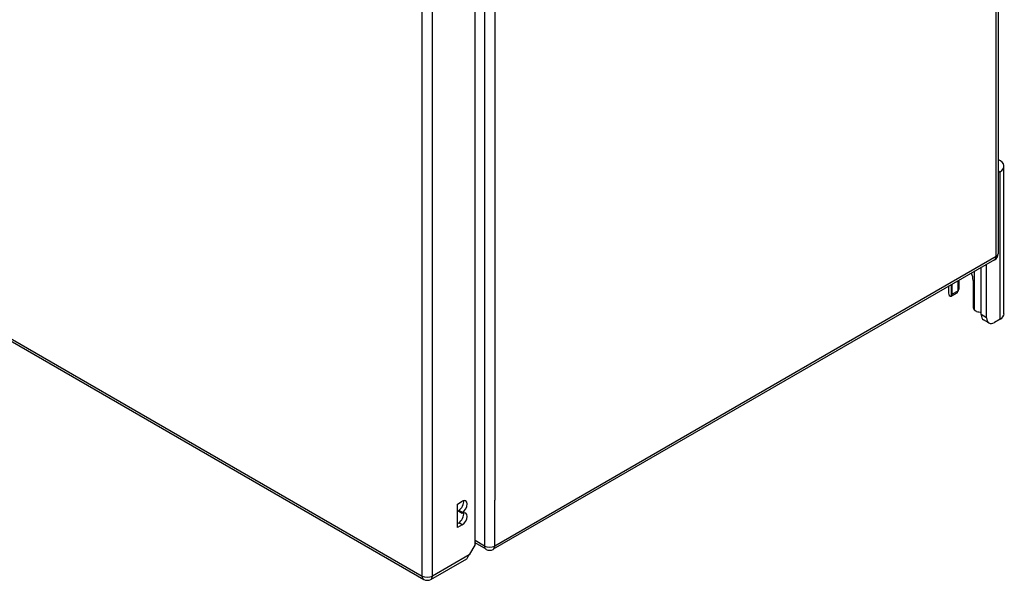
# Model space of a CAD drawing. Header units: inches. Extents: x 25 to 686, y 75 to 315.
# Tile 260 of 294: x 672 to 686, y 231 to 239. Entities that reach past the tile are written whole.
import ezdxf

# ---------------------------------------------------------------- set-up
doc = ezdxf.new("R2010")
doc.units = ezdxf.units.IN
doc.header["$MEASUREMENT"] = 0
doc.layers.add('Visible Edges(ANSI)', color=7, linetype='Continuous', lineweight=25)
doc.layers.add('Visible Tangent Edges(ANSI)', color=7, linetype='Continuous', lineweight=25)

msp = doc.modelspace()

# ---------------------------------------------------------------- linework, layer by layer
at = {"layer": 'Visible Edges(ANSI)'}
for p, q in [((685.685, 260.205), (685.685, 235.872)), ((631.354, 258.152), (677.744, 231.369)), ((678.454, 231.851), (678.454, 256.022)), ((685.712, 237.008), (685.685, 236.992)), ((685.766, 235.043), (685.766, 237.084)), ((685.635, 235.786), (678.704, 231.785)), ((685.452, 235.03), (685.452, 235.68)), ((685.526, 234.987), (685.526, 235.723)), ((685.148, 235.4), (685.148, 235.505)), ((684.999, 235.419), (684.999, 235.325)), ((685.052, 235.312), (685.052, 235.45)), ((685.126, 235.492), (685.126, 235.355)), ((685.339, 235.504), (685.339, 235.147)), ((685.113, 235.327), (685.039, 235.284)), ((685.712, 234.967), (685.636, 234.923)), ((685.558, 234.915), (685.484, 234.958)), ((678.21, 232.411), (678.277, 232.45)), ((678.21, 232.085), (678.21, 232.411)), ((678.229, 232.307), (678.229, 232.323)), ((678.277, 232.295), (678.229, 232.323)), ((678.277, 232.279), (678.229, 232.307)), ((678.277, 232.295), (678.277, 232.279)), ((678.21, 232.14), (678.229, 232.151)), ((678.277, 232.124), (678.21, 232.085)), ((678.454, 231.851), (678.371, 231.708)), ((678.605, 231.785), (678.454, 231.872)), ((677.843, 231.369), (678.339, 231.655))]:
    msp.add_line(p, q, dxfattribs=at)
at = {"layer": 'Visible Edges(ANSI)', "flags": 128}
for points in [[(685.039, 235.284), (685.038, 235.283), (685.037, 235.283), (685.036, 235.283), (685.035, 235.282), (685.034, 235.282), (685.033, 235.282), (685.031, 235.282), (685.03, 235.281), (685.029, 235.281), (685.028, 235.281), (685.027, 235.282), (685.026, 235.282), (685.024, 235.282), (685.023, 235.283), (685.022, 235.283), (685.021, 235.284), (685.02, 235.284), (685.019, 235.285), (685.018, 235.286), (685.017, 235.286), (685.016, 235.287), (685.015, 235.288), (685.014, 235.289), (685.013, 235.29)], [(685.134, 235.36), (685.134, 235.359), (685.134, 235.359), (685.133, 235.359), (685.133, 235.358), (685.133, 235.358), (685.132, 235.357), (685.132, 235.357), (685.132, 235.356), (685.131, 235.356), (685.131, 235.356), (685.131, 235.355), (685.13, 235.355), (685.13, 235.354), (685.13, 235.354), (685.129, 235.353), (685.129, 235.353), (685.128, 235.353), (685.128, 235.352), (685.128, 235.352), (685.127, 235.351), (685.127, 235.351), (685.127, 235.351), (685.126, 235.35), (685.126, 235.35)], [(685.388, 235.074), (685.386, 235.074), (685.384, 235.075), (685.383, 235.075), (685.381, 235.076), (685.379, 235.077), (685.377, 235.078), (685.376, 235.079), (685.374, 235.08), (685.372, 235.081), (685.37, 235.082), (685.369, 235.083), (685.367, 235.085), (685.366, 235.086), (685.364, 235.087), (685.363, 235.089), (685.361, 235.09), (685.36, 235.092), (685.359, 235.093), (685.357, 235.095), (685.356, 235.097), (685.355, 235.098), (685.354, 235.1), (685.353, 235.102), (685.352, 235.103)]]:
    msp.add_lwpolyline(points, dxfattribs=at)
at = {"layer": 'Visible Edges(ANSI)'}
for centre, start, end in [((685.586, 235.872), 300, 0), ((678.655, 231.87), 240, 300), ((677.793, 231.455), 240, 300)]:
    msp.add_arc(centre, 0.099, start, end, dxfattribs=at)
for centre, major_axis, start_param, end_param in [((685.579, 237.084), (0.188, 0), 5.497787, 7.25497), ((685.195, 235.587), (0.102, -0.176), 0.785398, 1.335218), ((684.96, 235.4), (0.187, 0), 5.900503, 6.283185), ((685.135, 235.325), (-0.136, 0), 0, 0.457575), ((685.008, 235.338), (0.031, -0.0537), 6.282025, 7.068583), ((685.082, 235.381), (0.031, -0.0537), 0, 0.785398), ((685.383, 235.121), (-0.031, 0.0537), 0.785398, 1.571956), ((685.448, 235.144), (0.136, 0), 4.254814, 4.739895), ((685.562, 235.093), (-0.078, -0.135), 5.497787, 6.283185), ((685.636, 235.05), (-0.078, -0.135), 5.497787, 7.068583), ((685.579, 235.043), (0.188, 0), 5.497787, 6.283185), ((678.229, 232.4), (0.0475, 0.0823), 3.926991, 5.752483), ((678.277, 232.373), (0.0475, 0.0823), 3.926991, 7.068583), ((678.229, 232.229), (0.0475, 0.0823), 3.926991, 5.752483), ((678.277, 232.201), (0.0475, 0.0823), 3.926991, 7.068583), ((678.301, 231.748), (-0.07, -0.121), 1.398224, 1.570796), ((678.289, 231.741), (0.0495, -0.0857), 0, 0.612826)]:
    msp.add_ellipse(centre, major_axis=major_axis, ratio=0.57735, start_param=start_param, end_param=end_param, dxfattribs=at)
at = {"layer": 'Visible Tangent Edges(ANSI)'}
for p, q in [((685.656, 235.832), (685.656, 260.165)), ((631.334, 258.198), (677.723, 231.415)), ((678.585, 256.163), (678.585, 231.83)), ((677.723, 231.415), (677.723, 255.681)), ((677.863, 231.415), (677.863, 255.681)), ((678.725, 255.53), (678.725, 232.463)), ((685.712, 234.967), (685.712, 237.008)), ((685.656, 235.832), (678.725, 231.83)), ((685.352, 235.623), (685.352, 235.103)), ((685.039, 235.284), (685.039, 235.442)), ((685.126, 235.355), (685.052, 235.312)), ((685.526, 234.987), (685.452, 235.03)), ((678.725, 231.83), (678.725, 232.463)), ((678.277, 232.124), (678.229, 232.151)), ((678.585, 231.83), (678.454, 231.906)), ((678.371, 231.708), (677.863, 231.415))]:
    msp.add_line(p, q, dxfattribs=at)
for centre, major_axis, start_param, end_param in [((685.586, 235.872), (0.0495, -0.0857), 0, 0.785398), ((685.586, 235.872), (0.099, 0), 5.497787, 6.283185), ((678.655, 231.87), (-0.0495, -0.0857), 5.497787, 6.283185), ((678.655, 231.87), (0.099, 0), 3.926991, 5.497787), ((678.655, 231.87), (0.0495, -0.0857), 0, 0.785398), ((677.793, 231.455), (-0.0495, -0.0857), 5.497787, 6.283185), ((677.793, 231.455), (0.099, 0), 3.926991, 5.497787), ((677.793, 231.455), (0.0495, -0.0857), 0, 0.785398)]:
    msp.add_ellipse(centre, major_axis=major_axis, ratio=0.57735, start_param=start_param, end_param=end_param, dxfattribs=at)

doc.saveas('drawing.dxf')
